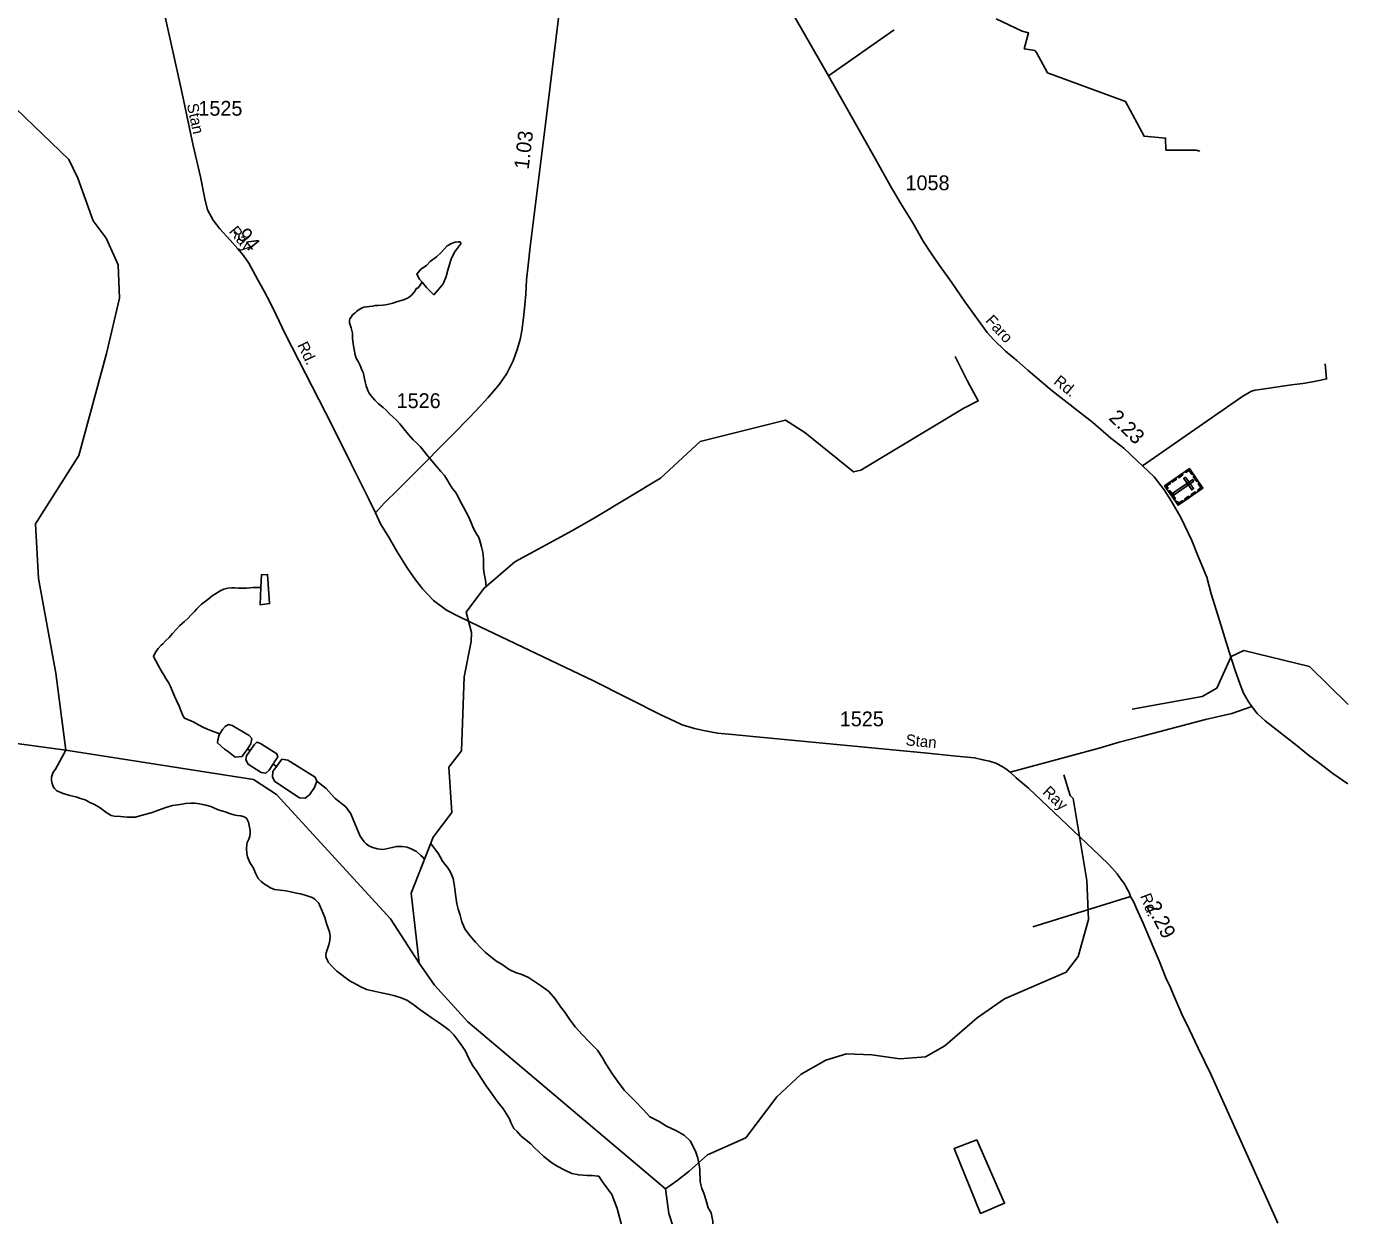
# Model space of a CAD drawing. Extents: x 2206922 to 2357709, y 510027 to 673830.
# Drawn here: x 2330055 to 2341211, y 640967 to 651009 of the extents above; entities that cross this region are included whole.
import ezdxf

# ---------------------------------------------------------------- set-up
doc = ezdxf.new("R2010")
doc.units = 0
for name, color, linetype in [('Exist Cultural Cemetery CELL', 7, 'Continuous'), ('Exist Hydrographic Creek Single Shore', 7, 'Continuous'), ('Exist Hydrographic Misc Water Feature', 7, 'Continuous'), ('Exist Road Non-System Type 51', 7, 'Continuous'), ('Exist Road Secondary Mileage Hundredths English Label', 7, 'Continuous'), ('Exist Road Secondary Type 51 Attributed', 7, 'Continuous'), ('Exist Road Secondary Type 51 Label', 7, 'Continuous'), ('Exist Road Secondary Type 51 Number Label', 7, 'Continuous')]:
    doc.layers.add(name, color=color, linetype=linetype)

msp = doc.modelspace()

# ---------------------------------------------------------------- linework, layer by layer
at = {"layer": 'Exist Cultural Cemetery CELL'}
for points in [[(2339875, 647275), (2339989, 647111), (2339780, 646966), (2339666, 647129)], [(2339840, 647250), (2339846, 647241), (2339872, 647259), (2339896, 647226), (2339905, 647232), (2339875, 647275)], [(2339685, 647102), (2339695, 647109), (2339682, 647127), (2339715, 647150), (2339709, 647159), (2339666, 647129)], [(2339724, 647169), (2339759, 647194), (2339766, 647185), (2339730, 647160)], [(2339913, 647169), (2339903, 647184), (2339736, 647068), (2339747, 647053)], [(2339779, 647208), (2339814, 647232), (2339821, 647223), (2339785, 647198)], [(2339843, 647202), (2339827, 647192), (2339895, 647095), (2339910, 647106)], [(2339917, 647214), (2339947, 647172), (2339938, 647165), (2339908, 647208)], [(2339953, 647087), (2339947, 647096), (2339973, 647114), (2339950, 647148), (2339959, 647154), (2339989, 647111)], [(2339709, 647089), (2339757, 647019), (2339748, 647012), (2339699, 647082)], [(2339833, 647017), (2339868, 647041), (2339875, 647032), (2339839, 647007)], [(2339887, 647054), (2339923, 647079), (2339929, 647070), (2339894, 647045)], [(2339761, 646993), (2339771, 647000), (2339783, 646982), (2339816, 647005), (2339823, 646996), (2339780, 646966)]]:
    msp.add_lwpolyline(points, close=True, dxfattribs=at)
at = {"layer": 'Exist Hydrographic Creek Single Shore'}
for points in [[(2330389, 644897), (2330302, 645548), (2330156, 646347), (2330133, 646808), (2330498, 647387), (2330731, 648247), (2330842, 648714), (2330831, 648996), (2330729, 649222), (2330619, 649368), (2330490, 649727), (2330413, 649885), (2329967, 650313), (2329967, 650346), (2329764, 650652), (2329707, 650722), (2329632, 650789)], [(2334858, 646861), (2335409, 647195), (2335745, 647503), (2336464, 647685), (2336627, 647580), (2337040, 647247), (2337102, 647261), (2337971, 647785), (2338092, 647847), (2337999, 648020), (2337897, 648223)], [(2333372, 643099), (2333303, 643691), (2333490, 644162), (2333646, 644370), (2333623, 644754), (2333728, 644891), (2333751, 645518), (2333810, 645815), (2333814, 645892), (2333769, 646063), (2333917, 646263), (2334179, 646488), (2334665, 646753), (2334858, 646861)], [(2339393, 645244), (2339983, 645350), (2340107, 645421), (2340229, 645688), (2340336, 645739), (2340888, 645603), (2341217, 645282)], [(2326615, 644470), (2327479, 644662), (2329030, 645089), (2329951, 644957), (2330389, 644897)], [(2333372, 643099), (2333130, 643473), (2332168, 644523), (2331972, 644651), (2330389, 644897)], [(2335452, 641194), (2335548, 641262), (2335650, 641341), (2335806, 641479), (2336129, 641623), (2336392, 641969), (2336598, 642161), (2336805, 642281), (2336979, 642334), (2337195, 642326), (2337429, 642290), (2337646, 642308), (2337811, 642400), (2338083, 642638), (2338314, 642798), (2338836, 643023), (2338935, 643155), (2339023, 643467), (2339010, 643798), (2338894, 644489), (2338869, 644514), (2338816, 644689)], [(2335452, 641194), (2333782, 642602), (2333500, 642912), (2333372, 643099)], [(2336085, 638888), (2335740, 639160), (2335637, 639611), (2335627, 640484), (2335583, 640686), (2335557, 640708), (2335557, 640744), (2335479, 640984), (2335452, 641194)]]:
    msp.add_lwpolyline(points, dxfattribs=at)
at = {"layer": 'Exist Hydrographic Misc Water Feature'}
for points in [[(2339964, 649956), (2339932, 649964), (2339677, 649964), (2339674, 650066), (2339492, 650081), (2339337, 650374), (2338677, 650616), (2338585, 650789), (2338570, 650806), (2338480, 650819), (2338517, 650954), (2338463, 650969), (2338243, 651074)], [(2333397, 648848), (2333432, 648805), (2333496, 648743), (2333532, 648784), (2333573, 648836), (2333600, 648898), (2333612, 648952), (2333628, 648999), (2333641, 649043), (2333669, 649103), (2333720, 649169), (2333724, 649176), (2333724, 649183), (2333713, 649189), (2333700, 649190), (2333672, 649187), (2333644, 649177), (2333608, 649156), (2333555, 649098), (2333519, 649063), (2333465, 649023), (2333432, 648991), (2333386, 648958), (2333351, 648916), (2333375, 648874), (2333397, 648848)], [(2333397, 648848), (2333363, 648802), (2333347, 648795), (2333337, 648777), (2333325, 648761), (2333307, 648740), (2333287, 648724), (2333266, 648710), (2333240, 648700), (2333200, 648689), (2333172, 648681), (2333148, 648672), (2333116, 648664), (2333088, 648658), (2333067, 648655), (2333026, 648653), (2333000, 648651), (2332977, 648647), (2332951, 648645), (2332927, 648640), (2332903, 648638), (2332885, 648630), (2332871, 648622), (2332857, 648614), (2332843, 648602), (2332831, 648591), (2332809, 648573), (2332796, 648555), (2332786, 648539), (2332782, 648527), (2332784, 648507), (2332789, 648489), (2332797, 648463), (2332807, 648419), (2332807, 648377), (2332814, 648329), (2332822, 648281), (2332831, 648236), (2332839, 648208), (2332856, 648180), (2332872, 648146), (2332888, 648110), (2332898, 648086), (2332905, 648064), (2332911, 648032), (2332916, 648007), (2332923, 647975), (2332938, 647935), (2332949, 647913), (2332963, 647891), (2332997, 647853), (2333029, 647822), (2333068, 647790), (2333092, 647768), (2333122, 647737), (2333148, 647711), (2333181, 647684), (2333209, 647654), (2333231, 647626), (2333252, 647598), (2333280, 647562), (2333320, 647519), (2333349, 647493), (2333383, 647458), (2333425, 647406), (2333462, 647359), (2333525, 647283), (2333553, 647250), (2333584, 647216), (2333608, 647180), (2333628, 647147), (2333651, 647111), (2333677, 647075), (2333698, 647041), (2333718, 646999), (2333744, 646954), (2333769, 646908), (2333794, 646858), (2333812, 646811), (2333830, 646769), (2333844, 646743), (2333859, 646719), (2333871, 646699), (2333881, 646675), (2333889, 646645), (2333898, 646614), (2333908, 646568), (2333915, 646514), (2333914, 646464), (2333914, 646440), (2333916, 646404), (2333931, 646334), (2333936, 646279)], [(2332035, 646270), (2332028, 646126), (2332108, 646135), (2332091, 646380), (2332039, 646378), (2332035, 646270)], [(2332035, 646270), (2331969, 646271), (2331942, 646269), (2331913, 646266), (2331879, 646266), (2331847, 646266), (2331816, 646267), (2331789, 646267), (2331755, 646265), (2331723, 646258), (2331697, 646246), (2331660, 646224), (2331623, 646202), (2331588, 646171), (2331532, 646129), (2331495, 646092), (2331473, 646068), (2331447, 646040), (2331419, 646009), (2331390, 645983), (2331350, 645949), (2331319, 645915), (2331289, 645882), (2331259, 645850), (2331232, 645823), (2331206, 645795), (2331194, 645783), (2331168, 645755), (2331149, 645727), (2331137, 645709), (2331127, 645687), (2331148, 645651), (2331170, 645609), (2331196, 645565), (2331217, 645527), (2331231, 645503), (2331254, 645468), (2331272, 645436), (2331287, 645402), (2331305, 645352), (2331323, 645318), (2331346, 645269), (2331358, 645233), (2331370, 645205), (2331378, 645185), (2331389, 645167), (2331463, 645138), (2331515, 645109), (2331549, 645089), (2331589, 645072), (2331684, 645034)], [(2331791, 645105), (2331935, 645021), (2331958, 644996), (2331951, 644952), (2331919, 644902), (2331885, 644859), (2331876, 644843), (2331819, 644838), (2331762, 644882), (2331728, 644907), (2331668, 644959), (2331671, 644986), (2331682, 645028), (2331712, 645071), (2331732, 645098), (2331762, 645114), (2331791, 645105)], [(2332170, 644866), (2332177, 644838), (2332161, 644815), (2332106, 644729), (2332077, 644704), (2332038, 644708), (2331926, 644779), (2331908, 644815), (2331912, 644850), (2331978, 644943), (2332001, 644966), (2332031, 644955), (2332170, 644866)], [(2330389, 644897), (2330300, 644738), (2330282, 644712), (2330274, 644694), (2330268, 644670), (2330268, 644640), (2330271, 644616), (2330280, 644590), (2330291, 644574), (2330312, 644554), (2330366, 644531), (2330422, 644515), (2330472, 644502), (2330512, 644490), (2330552, 644477), (2330591, 644455), (2330625, 644442), (2330649, 644428), (2330679, 644410), (2330715, 644381), (2330741, 644363), (2330771, 644345), (2330796, 644339), (2330850, 644336), (2330906, 644332), (2330976, 644333), (2331044, 644352), (2331107, 644369), (2331169, 644391), (2331231, 644414), (2331289, 644431), (2331352, 644439), (2331398, 644446), (2331442, 644451), (2331478, 644451), (2331516, 644445), (2331542, 644439), (2331571, 644432), (2331611, 644422), (2331638, 644410), (2331673, 644393), (2331733, 644376), (2331769, 644364), (2331806, 644350), (2331835, 644345), (2331865, 644343), (2331895, 644335), (2331914, 644322), (2331923, 644305), (2331930, 644290), (2331938, 644248), (2331943, 644222), (2331945, 644196), (2331941, 644172), (2331933, 644146), (2331918, 644118), (2331916, 644101), (2331914, 644066), (2331916, 644025), (2331923, 643996), (2331942, 643950), (2331972, 643900), (2331990, 643860), (2332013, 643813), (2332037, 643787), (2332066, 643767), (2332094, 643750), (2332117, 643734), (2332150, 643722), (2332198, 643715), (2332248, 643709), (2332298, 643698), (2332336, 643690), (2332370, 643683), (2332410, 643673), (2332442, 643663), (2332468, 643652), (2332491, 643640), (2332504, 643626), (2332521, 643609), (2332531, 643590), (2332547, 643553), (2332576, 643485), (2332590, 643435), (2332603, 643395), (2332615, 643362), (2332620, 643326), (2332616, 643290), (2332609, 643253), (2332597, 643219), (2332585, 643185), (2332583, 643163), (2332586, 643145), (2332594, 643129), (2332604, 643106), (2332641, 643066), (2332677, 643032)], [(2331944, 644895), (2331923, 644907)], [(2332261, 644813), (2332494, 644669), (2332508, 644637), (2332487, 644583), (2332444, 644519), (2332409, 644491), (2332362, 644496), (2332152, 644633), (2332134, 644669), (2332136, 644717), (2332170, 644763), (2332213, 644820), (2332261, 644813)], [(2332168, 644760), (2332139, 644780)], [(2332508, 644637), (2332587, 644573), (2332627, 644525), (2332663, 644489), (2332698, 644462), (2332728, 644438), (2332752, 644418), (2332795, 644361), (2332815, 644311), (2332833, 644265), (2332856, 644212), (2332874, 644170), (2332907, 644122), (2332923, 644106), (2332945, 644090), (2332973, 644077), (2333016, 644065), (2333066, 644060), (2333144, 644075), (2333179, 644083), (2333229, 644084), (2333271, 644078), (2333308, 644062), (2333350, 644041), (2333384, 644009), (2333402, 643993), (2333415, 643973)], [(2333470, 644110), (2333534, 644021), (2333550, 643997), (2333567, 643961), (2333587, 643936), (2333613, 643904), (2333637, 643866), (2333658, 643815), (2333666, 643765), (2333675, 643704), (2333680, 643659), (2333690, 643601), (2333701, 643555), (2333717, 643503), (2333732, 643449), (2333758, 643388), (2333795, 643334), (2333846, 643277), (2333888, 643231), (2333932, 643190), (2333975, 643154), (2334019, 643119), (2334073, 643087), (2334130, 643046), (2334184, 643020), (2334237, 643003), (2334294, 642979), (2334363, 642932), (2334404, 642905), (2334466, 642860), (2334519, 642797), (2334568, 642727), (2334600, 642685), (2334647, 642617), (2334692, 642557), (2334747, 642497), (2334802, 642441), (2334846, 642394), (2334878, 642364)], [(2332677, 643032), (2332711, 643007), (2332746, 642979), (2332790, 642948), (2332818, 642932), (2332874, 642902), (2332928, 642877), (2332977, 642865), (2333053, 642848), (2333109, 642837), (2333165, 642822), (2333219, 642806), (2333273, 642783), (2333329, 642745), (2333378, 642708), (2333432, 642669), (2333481, 642635), (2333533, 642600), (2333579, 642566), (2333624, 642532), (2333664, 642493), (2333707, 642436), (2333760, 642360), (2333792, 642293), (2333825, 642233), (2333862, 642180), (2333896, 642128), (2333937, 642062), (2333982, 642000), (2334012, 641955), (2334048, 641911), (2334079, 641874), (2334107, 641830), (2334133, 641785), (2334144, 641754), (2334156, 641730), (2334170, 641703), (2334199, 641676), (2334231, 641642), (2334261, 641615), (2334314, 641573), (2334340, 641545), (2334423, 641467), (2334492, 641412), (2334538, 641385), (2334600, 641351), (2334661, 641324), (2334719, 641311), (2334791, 641306), (2334831, 641306), (2334881, 641299), (2334889, 641299)], [(2335735, 641397), (2335725, 641451), (2335706, 641511), (2335661, 641598), (2335610, 641647), (2335540, 641685), (2335460, 641722), (2335397, 641761), (2335319, 641800), (2335266, 641860), (2335189, 641940), (2335102, 642025), (2335045, 642103), (2335003, 642162), (2334948, 642249), (2334919, 642299), (2334878, 642364)], [(2338079, 641607), (2338314, 641071), (2338112, 640986), (2337890, 641535), (2338079, 641607)], [(2335627, 640496), (2335717, 640553), (2335783, 640596), (2335826, 640655), (2335847, 640723), (2335852, 640825), (2335851, 640919), (2335838, 640991), (2335813, 641034), (2335791, 641104), (2335776, 641158), (2335758, 641197), (2335745, 641251), (2335742, 641357), (2335735, 641397)], [(2334889, 641299), (2334919, 641253), (2334997, 641145), (2335042, 641027), (2335078, 640900), (2335097, 640780), (2335125, 640652), (2335171, 640603), (2335246, 640550), (2335328, 640511), (2335424, 640478), (2335538, 640471), (2335627, 640496)]]:
    msp.add_lwpolyline(points, dxfattribs=at)
at = {"layer": 'Exist Road Non-System Type 51'}
for p, q in [((2336828, 650593), (2337381, 650981)), ((2338552, 643405), (2339379, 643663))]:
    msp.add_line(p, q, dxfattribs=at)
for points in [[(2339478, 647297), (2340327, 647886), (2340381, 647919), (2340400, 647930), (2340430, 647938), (2340473, 647943), (2340737, 647981), (2340832, 647995), (2340916, 648009), (2340986, 648022), (2341033, 648033), (2341022, 648161)], [(2338363, 644712), (2339114, 644914), (2339281, 644966), (2339468, 645013), (2340011, 645157), (2340110, 645179), (2340233, 645208), (2340403, 645267)]]:
    msp.add_lwpolyline(points, dxfattribs=at)
at = {"layer": 'Exist Road Secondary Type 51 Attributed'}
for points in [[(2333004, 646902), (2332946, 647017), (2332794, 647322), (2332687, 647539), (2332579, 647750), (2332243, 648408), (2332160, 648578), (2332116, 648673), (2332064, 648769), (2332009, 648868), (2331932, 649011), (2331887, 649074), (2331839, 649132), (2331776, 649203), (2331688, 649299), (2331632, 649372), (2331584, 649459), (2331561, 649552), (2331524, 649740), (2331463, 650003), (2331361, 650482), (2331215, 651141), (2331142, 651431)], [(2333004, 646902), (2333077, 646984), (2333190, 647096), (2333309, 647215), (2333664, 647570), (2333787, 647697), (2333849, 647762), (2333955, 647875), (2334051, 647987), (2334112, 648079), (2334166, 648186), (2334199, 648280), (2334225, 648365), (2334239, 648438), (2334256, 648572), (2334264, 648657), (2334272, 648749), (2334279, 648868), (2334293, 648993), (2334310, 649149), (2334437, 650184), (2334561, 651194)], [(2341212, 644614), (2341087, 644700), (2340966, 644793), (2340882, 644856), (2340785, 644933), (2340515, 645146), (2340448, 645208), (2340403, 645267), (2340371, 645311), (2340333, 645380), (2340305, 645452), (2340259, 645578), (2340210, 645728), (2340105, 646075), (2340060, 646217), (2340022, 646357), (2339945, 646546), (2339897, 646669), (2339804, 646862), (2339722, 647002), (2339663, 647096), (2339578, 647205), (2339478, 647297), (2339438, 647337), (2339321, 647448), (2339212, 647533), (2339061, 647665), (2338717, 647933), (2338514, 648104), (2338417, 648187), (2338322, 648267), (2338221, 648366), (2338168, 648424), (2338085, 648537), (2337981, 648681), (2337865, 648848), (2337758, 648998), (2337693, 649098), (2337627, 649195), (2337541, 649350), (2337455, 649486), (2337361, 649646), (2337222, 649893), (2336828, 650593), (2336481, 651194)], [(2340622, 640902), (2340056, 642161), (2339950, 642380), (2339876, 642537), (2339812, 642668), (2339759, 642793), (2339710, 642905), (2339677, 642976), (2339621, 643118), (2339570, 643237), (2339485, 643436), (2339427, 643566), (2339408, 643609), (2339379, 643663), (2339366, 643695), (2339356, 643715), (2339340, 643741), (2339326, 643768), (2339305, 643798), (2339264, 643854), (2339201, 643925), (2339117, 644009), (2338516, 644576), (2338413, 644664), (2338363, 644712), (2338337, 644731), (2338299, 644756), (2338240, 644788), (2338187, 644804), (2338131, 644817), (2338061, 644832), (2337909, 644848), (2337663, 644871), (2336160, 645017), (2336018, 645031), (2335890, 645040), (2335785, 645061), (2335695, 645080), (2335591, 645112), (2335528, 645141), (2335418, 645192), (2334842, 645482), (2333880, 645941), (2333705, 646025), (2333601, 646079), (2333492, 646162), (2333401, 646256), (2333340, 646336), (2333269, 646438), (2333186, 646571), (2333117, 646690), (2333046, 646810), (2333004, 646902)]]:
    msp.add_lwpolyline(points, dxfattribs=at)

# ---------------------------------------------------------------- texts
at = {"layer": 'Exist Road Secondary Mileage Hundredths English Label'}
for s, rotation, p in [('1.03', 82.9958, (2334295, 649797)), ('.94', 309.3827, (2331794, 649279)), ('2.23', 316.4473, (2339187, 647695)), ('2.29', 297.5804, (2339505, 643582))]:
    msp.add_text(s, height=125, rotation=rotation, dxfattribs=at).set_placement(p)
at = {"layer": 'Exist Road Secondary Type 51 Label'}
for s, rotation, p in [('Stan', 282.1048, (2331409, 650349)), ('Ray', 309.5624, (2331760, 649275)), ('Faro', 312.3974, (2338147, 648520)), ('Rd.', 295.6079, (2332340, 648319)), ('Rd.', 320.9906, (2338722, 647998)), ('Stan', 354.4521, (2337476, 644939)), ('Ray', 316.6738, (2338629, 644536)), ('Rd.', 290.9371, (2339458, 643667))]:
    msp.add_text(s, height=95, rotation=rotation, dxfattribs=at).set_placement(p)
at = {"layer": 'Exist Road Secondary Type 51 Number Label'}
for s, p in [('1525', (2331507, 650255)), ('1058', (2337478, 649626)), ('1526', (2333181, 647786)), ('1525', (2336923, 645099))]:
    msp.add_text(s, height=125, dxfattribs=at).set_placement(p)

doc.saveas('drawing.dxf')
